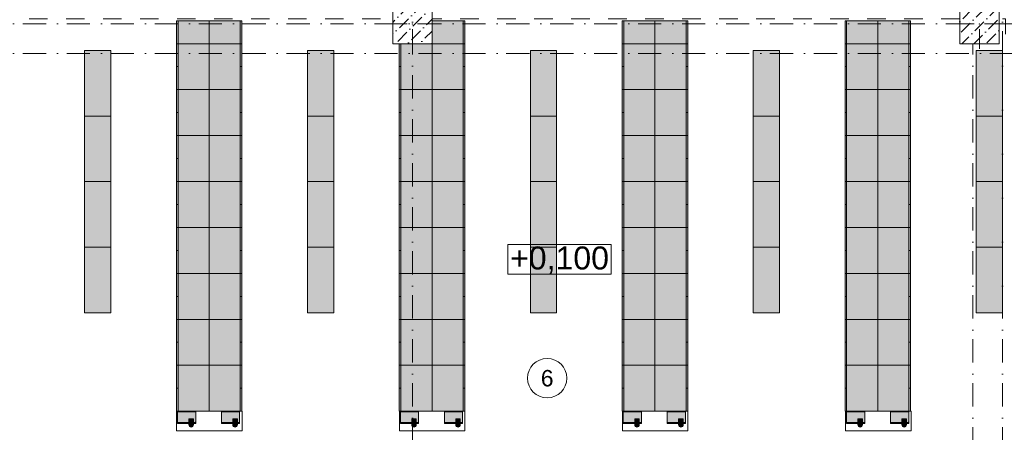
# Model space of a CAD drawing. Header units: millimetres. Extents: x -59761 to 112741, y -57975 to 46221.
# Tile 288 of 421: x 30010 to 45030, y -24221 to -17935. Entities that reach past the tile are written whole.
import ezdxf

# ---------------------------------------------------------------- set-up
doc = ezdxf.new("R2010")
doc.units = ezdxf.units.MM
for name, pattern in [('Wipeout_Contour', [1000, 0, -1000]), ('Штриховая', [564.444447, 282.222223, -282.222223]), ('Штрихпунктирная', [670.277762, 352.777767, -176.388884, 0, -141.111112])]:
    doc.linetypes.add(name, pattern=pattern)
for name, color, linetype in [('Интерьер - Мебель', 7, 'Continuous'), ('Конструктив - Колонны', 7, 'Continuous'), ('Размеры_Отметки кладочный', 7, 'Continuous'), ('Шкафы_Скрытые', 7, 'Continuous'), ('Элемент Модели - Зона', 7, 'Continuous'), ('Элемент Модели - Оси', 2, 'Continuous')]:
    doc.layers.add(name, color=color, linetype=linetype)
doc.styles.add('СГЕНЕРИР_СТИЛЬ_1', font='arial.ttf')
doc.styles.add('СГЕНЕРИР_СТИЛЬ_19', font='arial.ttf')
pattern_1 = [(45, (-45000, -54000), (-183.84776, 183.84776), [195, -65, 0, -65]), (45, (-44977.02, -53793.17), (-183.84776, 183.84776), [195, -65, 0, -65])]

msp = doc.modelspace()

# ---------------------------------------------------------------- hatches: boundary and pattern name
at = {"layer": 'Интерьер - Мебель', "linetype": 'Continuous', "lineweight": 0}
for points in [[(32399.98, -18300), (32899.98, -18300), (32899.98, -17950), (32399.98, -17950)], [(33399.98, -18300), (33399.98, -17950), (32899.98, -17950), (32899.98, -18300)], [(39200.06, -18300), (39700.06, -18300), (39700.06, -17950), (39200.06, -17950)], [(40200.06, -18300), (40200.06, -17950), (39700.06, -17950), (39700.06, -18300)], [(42600.06, -18300), (43100.06, -18300), (43100.06, -17950), (42600.06, -17950)], [(43600.06, -18300), (43600.06, -17950), (43100.06, -17950), (43100.06, -18300)], [(32399.98, -18300), (32399.98, -19000), (32899.98, -19000), (32899.98, -18300)], [(33399.98, -18300), (32899.98, -18300), (32899.98, -19000), (33399.98, -19000)], [(39200.06, -18300), (39200.06, -19000), (39700.06, -19000), (39700.06, -18300)], [(40200.06, -18300), (39700.06, -18300), (39700.06, -19000), (40200.06, -19000)], [(42600.06, -18300), (42600.06, -19000), (43100.06, -19000), (43100.06, -18300)], [(43600.06, -18300), (43100.06, -18300), (43100.06, -19000), (43600.06, -19000)], [(31399.98, -18402.38), (30999.98, -18402.38), (30999.98, -19402.38), (31399.98, -19402.38)], [(34799.98, -18402.38), (34399.98, -18402.38), (34399.98, -19402.38), (34799.98, -19402.38)], [(38200.06, -18402.38), (37800.06, -18402.38), (37800.06, -19402.38), (38200.06, -19402.38)], [(41600.06, -18402.38), (41200.06, -18402.38), (41200.06, -19402.38), (41600.06, -19402.38)], [(45000.06, -18402.38), (44600.06, -18402.38), (44600.06, -19402.38), (45000.06, -19402.38)], [(32399.98, -19000), (32399.98, -19700), (32899.98, -19700), (32899.98, -19000)], [(33399.98, -19000), (32899.98, -19000), (32899.98, -19700), (33399.98, -19700)], [(35800.06, -19000), (35800.06, -19700), (36300.06, -19700), (36300.06, -19000)], [(36800.06, -19000), (36300.06, -19000), (36300.06, -19700), (36800.06, -19700)], [(39200.06, -19000), (39200.06, -19700), (39700.06, -19700), (39700.06, -19000)], [(40200.06, -19000), (39700.06, -19000), (39700.06, -19700), (40200.06, -19700)], [(42600.06, -19000), (42600.06, -19700), (43100.06, -19700), (43100.06, -19000)], [(43600.06, -19000), (43100.06, -19000), (43100.06, -19700), (43600.06, -19700)], [(31399.98, -19402.38), (30999.98, -19402.38), (30999.98, -20402.38), (31399.98, -20402.38)], [(34799.98, -19402.38), (34399.98, -19402.38), (34399.98, -20402.38), (34799.98, -20402.38)], [(38200.06, -19402.38), (37800.06, -19402.38), (37800.06, -20402.38), (38200.06, -20402.38)], [(41600.06, -19402.38), (41200.06, -19402.38), (41200.06, -20402.38), (41600.06, -20402.38)], [(45000.06, -19402.38), (44600.06, -19402.38), (44600.06, -20402.38), (45000.06, -20402.38)], [(32399.98, -19700), (32399.98, -20400), (32899.98, -20400), (32899.98, -19700)], [(33399.98, -19700), (32899.98, -19700), (32899.98, -20400), (33399.98, -20400)], [(35800.06, -19700), (35800.06, -20400), (36300.06, -20400), (36300.06, -19700)], [(36800.06, -19700), (36300.06, -19700), (36300.06, -20400), (36800.06, -20400)], [(39200.06, -19700), (39200.06, -20400), (39700.06, -20400), (39700.06, -19700)], [(40200.06, -19700), (39700.06, -19700), (39700.06, -20400), (40200.06, -20400)], [(42600.06, -19700), (42600.06, -20400), (43100.06, -20400), (43100.06, -19700)], [(43600.06, -19700), (43100.06, -19700), (43100.06, -20400), (43600.06, -20400)], [(31399.98, -20402.38), (30999.98, -20402.38), (30999.98, -21402.38), (31399.98, -21402.38)], [(32399.98, -20400), (32399.98, -21100), (32899.98, -21100), (32899.98, -20400)], [(33399.98, -20400), (32899.98, -20400), (32899.98, -21100), (33399.98, -21100)], [(34799.98, -20402.38), (34399.98, -20402.38), (34399.98, -21402.38), (34799.98, -21402.38)], [(35800.06, -20400), (35800.06, -21100), (36300.06, -21100), (36300.06, -20400)], [(36800.06, -20400), (36300.06, -20400), (36300.06, -21100), (36800.06, -21100)], [(38200.06, -20402.38), (37800.06, -20402.38), (37800.06, -21402.38), (38200.06, -21402.38)], [(39200.06, -20400), (39200.06, -21100), (39700.06, -21100), (39700.06, -20400)], [(40200.06, -20400), (39700.06, -20400), (39700.06, -21100), (40200.06, -21100)], [(41600.06, -20402.38), (41200.06, -20402.38), (41200.06, -21402.38), (41600.06, -21402.38)], [(42600.06, -20400), (42600.06, -21100), (43100.06, -21100), (43100.06, -20400)], [(43600.06, -20400), (43100.06, -20400), (43100.06, -21100), (43600.06, -21100)], [(45000.06, -20402.38), (44600.06, -20402.38), (44600.06, -21402.38), (45000.06, -21402.38)], [(32399.98, -21100), (32399.98, -21800), (32899.98, -21800), (32899.98, -21100)], [(33399.98, -21100), (32899.98, -21100), (32899.98, -21800), (33399.98, -21800)], [(35800.06, -21100), (35800.06, -21800), (36300.06, -21800), (36300.06, -21100)], [(36800.06, -21100), (36300.06, -21100), (36300.06, -21800), (36800.06, -21800)], [(39200.06, -21100), (39200.06, -21800), (39700.06, -21800), (39700.06, -21100)], [(40200.06, -21100), (39700.06, -21100), (39700.06, -21800), (40200.06, -21800)], [(42600.06, -21100), (42600.06, -21800), (43100.06, -21800), (43100.06, -21100)], [(43600.06, -21100), (43100.06, -21100), (43100.06, -21800), (43600.06, -21800)], [(31399.98, -21402.38), (30999.98, -21402.38), (30999.98, -22402.38), (31399.98, -22402.38)], [(34799.98, -21402.38), (34399.98, -21402.38), (34399.98, -22402.38), (34799.98, -22402.38)], [(38200.06, -21402.38), (37800.06, -21402.38), (37800.06, -22402.38), (38200.06, -22402.38)], [(41600.06, -21402.38), (41200.06, -21402.38), (41200.06, -22402.38), (41600.06, -22402.38)], [(45000.06, -21402.38), (44600.06, -21402.38), (44600.06, -22402.38), (45000.06, -22402.38)], [(32399.98, -21800), (32399.98, -22500), (32899.98, -22500), (32899.98, -21800)], [(33399.98, -21800), (32899.98, -21800), (32899.98, -22500), (33399.98, -22500)], [(35800.06, -21800), (35800.06, -22500), (36300.06, -22500), (36300.06, -21800)], [(36800.06, -21800), (36300.06, -21800), (36300.06, -22500), (36800.06, -22500)], [(39200.06, -21800), (39200.06, -22500), (39700.06, -22500), (39700.06, -21800)], [(40200.06, -21800), (39700.06, -21800), (39700.06, -22500), (40200.06, -22500)], [(42600.06, -21800), (42600.06, -22500), (43100.06, -22500), (43100.06, -21800)], [(43600.06, -21800), (43100.06, -21800), (43100.06, -22500), (43600.06, -22500)], [(32399.98, -22500), (32399.98, -23200), (32899.98, -23200), (32899.98, -22500)], [(33399.98, -22500), (32899.98, -22500), (32899.98, -23200), (33399.98, -23200)], [(35800.06, -22500), (35800.06, -23200), (36300.06, -23200), (36300.06, -22500)], [(36800.06, -22500), (36300.06, -22500), (36300.06, -23200), (36800.06, -23200)], [(39200.06, -22500), (39200.06, -23200), (39700.06, -23200), (39700.06, -22500)], [(40200.06, -22500), (39700.06, -22500), (39700.06, -23200), (40200.06, -23200)], [(42600.06, -22500), (42600.06, -23200), (43100.06, -23200), (43100.06, -22500)], [(43600.06, -22500), (43100.06, -22500), (43100.06, -23200), (43600.06, -23200)], [(32399.98, -23200), (32399.98, -23900), (32899.98, -23900), (32899.98, -23200)], [(33399.98, -23200), (32899.98, -23200), (32899.98, -23900), (33399.98, -23900)], [(35800.06, -23200), (35800.06, -23900), (36300.06, -23900), (36300.06, -23200)], [(36800.06, -23200), (36300.06, -23200), (36300.06, -23900), (36800.06, -23900)], [(39200.06, -23200), (39200.06, -23900), (39700.06, -23900), (39700.06, -23200)], [(40200.06, -23200), (39700.06, -23200), (39700.06, -23900), (40200.06, -23900)], [(42600.06, -23200), (42600.06, -23900), (43100.06, -23900), (43100.06, -23200)], [(43600.06, -23200), (43100.06, -23200), (43100.06, -23900), (43600.06, -23900)], [(32688.82, -23908.53), (32422.07, -23908.53, 0.41421356), (32416.44, -23914.16), (32416.44, -24082.91, 0.41421356), (32422.07, -24088.53), (32688.82, -24088.53, 0.41421356), (32694.44, -24082.91), (32694.44, -23914.16, 0.41421356)], [(32590.19, -24015.91), (32590.19, -24105.91, 1), (32659.69, -24105.91), (32659.69, -24015.91)], [(33359.69, -23908.53), (33092.94, -23908.53, 0.41421356), (33087.32, -23914.16), (33087.32, -24082.91, 0.41421356), (33092.94, -24088.53), (33359.69, -24088.53, 0.41421356), (33365.32, -24082.91), (33365.32, -23914.16, 0.41421356)], [(33261.07, -24015.91), (33261.07, -24105.91, 1), (33330.57, -24105.91), (33330.57, -24015.91)], [(36089.36, -23908.53), (35822.61, -23908.53, 0.41421356), (35816.98, -23914.16), (35816.98, -24082.91, 0.41421356), (35822.61, -24088.53), (36089.36, -24088.53, 0.41421356), (36094.98, -24082.91), (36094.98, -23914.16, 0.41421356)], [(35990.73, -24015.91), (35990.73, -24105.91, 1), (36060.23, -24105.91), (36060.23, -24015.91)], [(36760.23, -23908.53), (36493.48, -23908.53, 0.41421356), (36487.86, -23914.16), (36487.86, -24082.91, 0.41421356), (36493.48, -24088.53), (36760.23, -24088.53, 0.41421356), (36765.86, -24082.91), (36765.86, -23914.16, 0.41421356)], [(36661.61, -24015.91), (36661.61, -24105.91, 1), (36731.11, -24105.91), (36731.11, -24015.91)], [(39489.9, -23908.53), (39223.15, -23908.53, 0.41421356), (39217.52, -23914.16), (39217.52, -24082.91, 0.41421356), (39223.15, -24088.53), (39489.9, -24088.53, 0.41421356), (39495.52, -24082.91), (39495.52, -23914.16, 0.41421356)], [(39391.27, -24015.91), (39391.27, -24105.91, 1), (39460.77, -24105.91), (39460.77, -24015.91)], [(40160.78, -23908.53), (39894.03, -23908.53, 0.41421356), (39888.4, -23914.16), (39888.4, -24082.91, 0.41421356), (39894.03, -24088.53), (40160.78, -24088.53, 0.41421356), (40166.4, -24082.91), (40166.4, -23914.16, 0.41421356)], [(40062.15, -24015.91), (40062.15, -24105.91, 1), (40131.65, -24105.91), (40131.65, -24015.91)], [(42894.73, -23908.53), (42627.98, -23908.53, 0.41421356), (42622.36, -23914.16), (42622.36, -24082.91, 0.41421356), (42627.98, -24088.53), (42894.73, -24088.53, 0.41421356), (42900.36, -24082.91), (42900.36, -23914.16, 0.41421356)], [(42796.11, -24015.91), (42796.11, -24105.91, 1), (42865.61, -24105.91), (42865.61, -24015.91)], [(43565.61, -23908.53), (43298.86, -23908.53, 0.41421356), (43293.24, -23914.16), (43293.24, -24082.91, 0.41421356), (43298.86, -24088.53), (43565.61, -24088.53, 0.41421356), (43571.24, -24082.91), (43571.24, -23914.16, 0.41421356)], [(43466.99, -24015.91), (43466.99, -24105.91, 1), (43536.49, -24105.91), (43536.49, -24015.91)]]:
    msp.add_hatch(color=255, dxfattribs=at).paths.add_polyline_path(points)
at = {"layer": 'Шкафы_Скрытые', "linetype": 'Continuous', "lineweight": 0}
for points in [[(32399.98, -18300), (32899.98, -18300), (32899.98, -17950), (32399.98, -17950)], [(33399.98, -18300), (33399.98, -17950), (32899.98, -17950), (32899.98, -18300)], [(39200.06, -18300), (39700.06, -18300), (39700.06, -17950), (39200.06, -17950)], [(40200.06, -18300), (40200.06, -17950), (39700.06, -17950), (39700.06, -18300)], [(42600.06, -18300), (43100.06, -18300), (43100.06, -17950), (42600.06, -17950)], [(43600.06, -18300), (43600.06, -17950), (43100.06, -17950), (43100.06, -18300)]]:
    msp.add_hatch(color=255, dxfattribs=at).paths.add_polyline_path(points)

# ---------------------------------------------------------------- linework, layer by layer
at = {"layer": 'Интерьер - Мебель', "color": 7, "linetype": 'Continuous', "lineweight": 15}
for p, q in [((32424.98, -18300), (32424.98, -17950)), ((33374.98, -18300), (33374.98, -17950)), ((36775.06, -18300), (36775.06, -17950)), ((39225.06, -18300), (39225.06, -17950)), ((40175.06, -18300), (40175.06, -17950)), ((42625.06, -18300), (42625.06, -17950)), ((43575.06, -18300), (43575.06, -17950)), ((32399.98, -18300), (32424.98, -18300)), ((32399.98, -18300), (32424.98, -18300)), ((32424.98, -18300), (32424.98, -19000)), ((33374.98, -18300), (33374.98, -19000)), ((33399.98, -18300), (33374.98, -18300)), ((33399.98, -18300), (33374.98, -18300)), ((36775.06, -18300), (36775.06, -19000)), ((36800.06, -18300), (36775.06, -18300)), ((36800.06, -18300), (36775.06, -18300)), ((39200.06, -18300), (39225.06, -18300)), ((39200.06, -18300), (39225.06, -18300)), ((39225.06, -18300), (39225.06, -19000)), ((40175.06, -18300), (40175.06, -19000)), ((40200.06, -18300), (40175.06, -18300)), ((40200.06, -18300), (40175.06, -18300)), ((42600.06, -18300), (42625.06, -18300)), ((42600.06, -18300), (42625.06, -18300)), ((42625.06, -18300), (42625.06, -19000)), ((43600.06, -18300), (43575.06, -18300)), ((43575.06, -18300), (43575.06, -19000)), ((43600.06, -18300), (43575.06, -18300)), ((32399.98, -18650), (32424.98, -18650)), ((33399.98, -18650), (33374.98, -18650)), ((35800.06, -18650), (35825.06, -18650)), ((36800.06, -18650), (36775.06, -18650)), ((39200.06, -18650), (39225.06, -18650)), ((40200.06, -18650), (40175.06, -18650)), ((42600.06, -18650), (42625.06, -18650)), ((43600.06, -18650), (43575.06, -18650)), ((32399.98, -19000), (32424.98, -19000)), ((32424.98, -19000), (32424.98, -19700)), ((33374.98, -19000), (33374.98, -19700)), ((33399.98, -19000), (33374.98, -19000)), ((35800.06, -19000), (35825.06, -19000)), ((35825.06, -19000), (35825.06, -19700)), ((36775.06, -19000), (36775.06, -19700)), ((36800.06, -19000), (36775.06, -19000)), ((39200.06, -19000), (39225.06, -19000)), ((39225.06, -19000), (39225.06, -19700)), ((40175.06, -19000), (40175.06, -19700)), ((40200.06, -19000), (40175.06, -19000)), ((42600.06, -19000), (42625.06, -19000)), ((42625.06, -19000), (42625.06, -19700)), ((43575.06, -19000), (43575.06, -19700)), ((43600.06, -19000), (43575.06, -19000)), ((32399.98, -19350), (32424.98, -19350)), ((33399.98, -19350), (33374.98, -19350)), ((35800.06, -19350), (35825.06, -19350)), ((36800.06, -19350), (36775.06, -19350)), ((39200.06, -19350), (39225.06, -19350)), ((40200.06, -19350), (40175.06, -19350)), ((42600.06, -19350), (42625.06, -19350)), ((43600.06, -19350), (43575.06, -19350)), ((32399.98, -19700), (32424.98, -19700)), ((32424.98, -19700), (32424.98, -20400)), ((33374.98, -19700), (33374.98, -20400)), ((33399.98, -19700), (33374.98, -19700)), ((35800.06, -19700), (35825.06, -19700)), ((35825.06, -19700), (35825.06, -20400)), ((36775.06, -19700), (36775.06, -20400)), ((36800.06, -19700), (36775.06, -19700)), ((39200.06, -19700), (39225.06, -19700)), ((39225.06, -19700), (39225.06, -20400)), ((40175.06, -19700), (40175.06, -20400)), ((40200.06, -19700), (40175.06, -19700)), ((42600.06, -19700), (42625.06, -19700)), ((42625.06, -19700), (42625.06, -20400)), ((43575.06, -19700), (43575.06, -20400)), ((43600.06, -19700), (43575.06, -19700)), ((32399.98, -20050), (32424.98, -20050)), ((33399.98, -20050), (33374.98, -20050)), ((35800.06, -20050), (35825.06, -20050)), ((36800.06, -20050), (36775.06, -20050)), ((39200.06, -20050), (39225.06, -20050)), ((40200.06, -20050), (40175.06, -20050)), ((42600.06, -20050), (42625.06, -20050)), ((43600.06, -20050), (43575.06, -20050)), ((32399.98, -20400), (32424.98, -20400)), ((32424.98, -20400), (32424.98, -21100)), ((33374.98, -20400), (33374.98, -21100)), ((33399.98, -20400), (33374.98, -20400)), ((35800.06, -20400), (35825.06, -20400)), ((35825.06, -20400), (35825.06, -21100)), ((36775.06, -20400), (36775.06, -21100)), ((36800.06, -20400), (36775.06, -20400)), ((39200.06, -20400), (39225.06, -20400)), ((39225.06, -20400), (39225.06, -21100)), ((40175.06, -20400), (40175.06, -21100)), ((40200.06, -20400), (40175.06, -20400)), ((42600.06, -20400), (42625.06, -20400)), ((42625.06, -20400), (42625.06, -21100)), ((43575.06, -20400), (43575.06, -21100)), ((43600.06, -20400), (43575.06, -20400)), ((32399.98, -20750), (32424.98, -20750)), ((33399.98, -20750), (33374.98, -20750)), ((35800.06, -20750), (35825.06, -20750)), ((36800.06, -20750), (36775.06, -20750)), ((39200.06, -20750), (39225.06, -20750)), ((40200.06, -20750), (40175.06, -20750)), ((42600.06, -20750), (42625.06, -20750)), ((43600.06, -20750), (43575.06, -20750)), ((32399.98, -21100), (32424.98, -21100)), ((32424.98, -21100), (32424.98, -21800)), ((33374.98, -21100), (33374.98, -21800)), ((33399.98, -21100), (33374.98, -21100)), ((35800.06, -21100), (35825.06, -21100)), ((35825.06, -21100), (35825.06, -21800)), ((36775.06, -21100), (36775.06, -21800)), ((36800.06, -21100), (36775.06, -21100)), ((39200.06, -21100), (39225.06, -21100)), ((39225.06, -21100), (39225.06, -21800)), ((40175.06, -21100), (40175.06, -21800)), ((40200.06, -21100), (40175.06, -21100)), ((42600.06, -21100), (42625.06, -21100)), ((42625.06, -21100), (42625.06, -21800)), ((43575.06, -21100), (43575.06, -21800)), ((43600.06, -21100), (43575.06, -21100)), ((32399.98, -21450), (32424.98, -21450)), ((33399.98, -21450), (33374.98, -21450)), ((35800.06, -21450), (35825.06, -21450)), ((36800.06, -21450), (36775.06, -21450)), ((39200.06, -21450), (39225.06, -21450)), ((40200.06, -21450), (40175.06, -21450)), ((42600.06, -21450), (42625.06, -21450)), ((43600.06, -21450), (43575.06, -21450)), ((32399.98, -21800), (32424.98, -21800)), ((32424.98, -21800), (32424.98, -22500)), ((33374.98, -21800), (33374.98, -22500)), ((33399.98, -21800), (33374.98, -21800)), ((35800.06, -21800), (35825.06, -21800)), ((35825.06, -21800), (35825.06, -22500)), ((36775.06, -21800), (36775.06, -22500)), ((36800.06, -21800), (36775.06, -21800)), ((39200.06, -21800), (39225.06, -21800)), ((39225.06, -21800), (39225.06, -22500)), ((40175.06, -21800), (40175.06, -22500)), ((40200.06, -21800), (40175.06, -21800)), ((42600.06, -21800), (42625.06, -21800)), ((42625.06, -21800), (42625.06, -22500)), ((43575.06, -21800), (43575.06, -22500)), ((43600.06, -21800), (43575.06, -21800)), ((32399.98, -22150), (32424.98, -22150)), ((33399.98, -22150), (33374.98, -22150)), ((35800.06, -22150), (35825.06, -22150)), ((36800.06, -22150), (36775.06, -22150)), ((39200.06, -22150), (39225.06, -22150)), ((40200.06, -22150), (40175.06, -22150)), ((42600.06, -22150), (42625.06, -22150)), ((43600.06, -22150), (43575.06, -22150)), ((32399.98, -22500), (32424.98, -22500)), ((32424.98, -22500), (32424.98, -23200)), ((33374.98, -22500), (33374.98, -23200)), ((33399.98, -22500), (33374.98, -22500)), ((35800.06, -22500), (35825.06, -22500)), ((35825.06, -22500), (35825.06, -23200)), ((36775.06, -22500), (36775.06, -23200)), ((36800.06, -22500), (36775.06, -22500)), ((39200.06, -22500), (39225.06, -22500)), ((39225.06, -22500), (39225.06, -23200)), ((40175.06, -22500), (40175.06, -23200)), ((40200.06, -22500), (40175.06, -22500)), ((42600.06, -22500), (42625.06, -22500)), ((42625.06, -22500), (42625.06, -23200)), ((43575.06, -22500), (43575.06, -23200)), ((43600.06, -22500), (43575.06, -22500)), ((32399.98, -22850), (32424.98, -22850)), ((33399.98, -22850), (33374.98, -22850)), ((35800.06, -22850), (35825.06, -22850)), ((36800.06, -22850), (36775.06, -22850)), ((39200.06, -22850), (39225.06, -22850)), ((40200.06, -22850), (40175.06, -22850)), ((42600.06, -22850), (42625.06, -22850)), ((43600.06, -22850), (43575.06, -22850)), ((32399.98, -23200), (32424.98, -23200)), ((32424.98, -23200), (32424.98, -23900)), ((33374.98, -23200), (33374.98, -23900)), ((33399.98, -23200), (33374.98, -23200)), ((35800.06, -23200), (35825.06, -23200)), ((35825.06, -23200), (35825.06, -23900)), ((36775.06, -23200), (36775.06, -23900)), ((36800.06, -23200), (36775.06, -23200)), ((39200.06, -23200), (39225.06, -23200)), ((39225.06, -23200), (39225.06, -23900)), ((40175.06, -23200), (40175.06, -23900)), ((40200.06, -23200), (40175.06, -23200)), ((42600.06, -23200), (42625.06, -23200)), ((42625.06, -23200), (42625.06, -23900)), ((43575.06, -23200), (43575.06, -23900)), ((43600.06, -23200), (43575.06, -23200)), ((32399.98, -23550), (32424.98, -23550)), ((33399.98, -23550), (33374.98, -23550)), ((35800.06, -23550), (35825.06, -23550)), ((36800.06, -23550), (36775.06, -23550)), ((39200.06, -23550), (39225.06, -23550)), ((40200.06, -23550), (40175.06, -23550)), ((42600.06, -23550), (42625.06, -23550)), ((43600.06, -23550), (43575.06, -23550)), ((32688.82, -24070.53), (32422.07, -24070.53)), ((33359.69, -24070.53), (33092.94, -24070.53)), ((36089.36, -24070.53), (35822.61, -24070.53)), ((36760.23, -24070.53), (36493.48, -24070.53)), ((39489.9, -24070.53), (39223.15, -24070.53)), ((40160.78, -24070.53), (39894.03, -24070.53)), ((42894.73, -24070.53), (42627.98, -24070.53)), ((43565.61, -24070.53), (43298.86, -24070.53))]:
    msp.add_line(p, q, dxfattribs=at)
at = {"layer": 'Интерьер - Мебель', "color": 7, "linetype": 'Continuous', "lineweight": 5}
for p, q in [((33402.11, -23900), (32402.11, -23900)), ((32402.11, -23900), (32402.11, -24200)), ((33402.11, -24200), (33402.11, -23900)), ((36802.66, -23900), (35802.66, -23900)), ((35802.66, -23900), (35802.66, -24200)), ((36802.66, -24200), (36802.66, -23900)), ((40203.2, -23900), (39203.2, -23900)), ((39203.2, -23900), (39203.2, -24200)), ((40203.2, -24200), (40203.2, -23900)), ((43608.03, -23900), (42608.03, -23900)), ((42608.03, -23900), (42608.03, -24200)), ((43608.03, -24200), (43608.03, -23900)), ((32402.11, -24200), (33402.11, -24200)), ((35802.66, -24200), (36802.66, -24200)), ((39203.2, -24200), (40203.2, -24200)), ((42608.03, -24200), (43608.03, -24200))]:
    msp.add_line(p, q, dxfattribs=at)
at = {"layer": 'Интерьер - Мебель', "color": 7, "linetype": 'Continuous', "lineweight": 15, "flags": 128}
for points in [[(32399.98, -18300), (32399.98, -17950), (32899.98, -17950), (32899.98, -18300)], [(33399.98, -18300), (33399.98, -17950), (32899.98, -17950), (32899.98, -18300)], [(39200.06, -18300), (39200.06, -17950), (39700.06, -17950), (39700.06, -18300)], [(40200.06, -18300), (40200.06, -17950), (39700.06, -17950), (39700.06, -18300)], [(42600.06, -18300), (42600.06, -17950), (43100.06, -17950), (43100.06, -18300)], [(43600.06, -18300), (43600.06, -17950), (43100.06, -17950), (43100.06, -18300)], [(32399.98, -18300), (32399.98, -19000), (32899.98, -19000), (32899.98, -18300)], [(33399.98, -18300), (33399.98, -19000), (32899.98, -19000), (32899.98, -18300)], [(39200.06, -18300), (39200.06, -19000), (39700.06, -19000), (39700.06, -18300)], [(40200.06, -18300), (40200.06, -19000), (39700.06, -19000), (39700.06, -18300)], [(42600.06, -18300), (42600.06, -19000), (43100.06, -19000), (43100.06, -18300)], [(43600.06, -18300), (43600.06, -19000), (43100.06, -19000), (43100.06, -18300)], [(31399.98, -18402.38), (31399.98, -19402.38), (30999.98, -19402.38), (30999.98, -18402.38)], [(34799.98, -18402.38), (34799.98, -19402.38), (34399.98, -19402.38), (34399.98, -18402.38)], [(38200.06, -18402.38), (38200.06, -19402.38), (37800.06, -19402.38), (37800.06, -18402.38)], [(41600.06, -18402.38), (41600.06, -19402.38), (41200.06, -19402.38), (41200.06, -18402.38)], [(45000.06, -18402.38), (45000.06, -19402.38), (44600.06, -19402.38), (44600.06, -18402.38)], [(32399.98, -19000), (32399.98, -19700), (32899.98, -19700), (32899.98, -19000)], [(33399.98, -19000), (33399.98, -19700), (32899.98, -19700), (32899.98, -19000)], [(35800.06, -19000), (35800.06, -19700), (36300.06, -19700), (36300.06, -19000)], [(36800.06, -19000), (36800.06, -19700), (36300.06, -19700), (36300.06, -19000)], [(39200.06, -19000), (39200.06, -19700), (39700.06, -19700), (39700.06, -19000)], [(40200.06, -19000), (40200.06, -19700), (39700.06, -19700), (39700.06, -19000)], [(42600.06, -19000), (42600.06, -19700), (43100.06, -19700), (43100.06, -19000)], [(43600.06, -19000), (43600.06, -19700), (43100.06, -19700), (43100.06, -19000)], [(31399.98, -19402.38), (31399.98, -20402.38), (30999.98, -20402.38), (30999.98, -19402.38)], [(34799.98, -19402.38), (34799.98, -20402.38), (34399.98, -20402.38), (34399.98, -19402.38)], [(38200.06, -19402.38), (38200.06, -20402.38), (37800.06, -20402.38), (37800.06, -19402.38)], [(41600.06, -19402.38), (41600.06, -20402.38), (41200.06, -20402.38), (41200.06, -19402.38)], [(45000.06, -19402.38), (45000.06, -20402.38), (44600.06, -20402.38), (44600.06, -19402.38)], [(32399.98, -19700), (32399.98, -20400), (32899.98, -20400), (32899.98, -19700)], [(33399.98, -19700), (33399.98, -20400), (32899.98, -20400), (32899.98, -19700)], [(35800.06, -19700), (35800.06, -20400), (36300.06, -20400), (36300.06, -19700)], [(36800.06, -19700), (36800.06, -20400), (36300.06, -20400), (36300.06, -19700)], [(39200.06, -19700), (39200.06, -20400), (39700.06, -20400), (39700.06, -19700)], [(40200.06, -19700), (40200.06, -20400), (39700.06, -20400), (39700.06, -19700)], [(42600.06, -19700), (42600.06, -20400), (43100.06, -20400), (43100.06, -19700)], [(43600.06, -19700), (43600.06, -20400), (43100.06, -20400), (43100.06, -19700)], [(31399.98, -20402.38), (31399.98, -21402.38), (30999.98, -21402.38), (30999.98, -20402.38)], [(32399.98, -20400), (32399.98, -21100), (32899.98, -21100), (32899.98, -20400)], [(33399.98, -20400), (33399.98, -21100), (32899.98, -21100), (32899.98, -20400)], [(34799.98, -20402.38), (34799.98, -21402.38), (34399.98, -21402.38), (34399.98, -20402.38)], [(35800.06, -20400), (35800.06, -21100), (36300.06, -21100), (36300.06, -20400)], [(36800.06, -20400), (36800.06, -21100), (36300.06, -21100), (36300.06, -20400)], [(38200.06, -20402.38), (38200.06, -21402.38), (37800.06, -21402.38), (37800.06, -20402.38)], [(39200.06, -20400), (39200.06, -21100), (39700.06, -21100), (39700.06, -20400)], [(40200.06, -20400), (40200.06, -21100), (39700.06, -21100), (39700.06, -20400)], [(41600.06, -20402.38), (41600.06, -21402.38), (41200.06, -21402.38), (41200.06, -20402.38)], [(42600.06, -20400), (42600.06, -21100), (43100.06, -21100), (43100.06, -20400)], [(43600.06, -20400), (43600.06, -21100), (43100.06, -21100), (43100.06, -20400)], [(45000.06, -20402.38), (45000.06, -21402.38), (44600.06, -21402.38), (44600.06, -20402.38)], [(32399.98, -21100), (32399.98, -21800), (32899.98, -21800), (32899.98, -21100)], [(33399.98, -21100), (33399.98, -21800), (32899.98, -21800), (32899.98, -21100)], [(35800.06, -21100), (35800.06, -21800), (36300.06, -21800), (36300.06, -21100)], [(36800.06, -21100), (36800.06, -21800), (36300.06, -21800), (36300.06, -21100)], [(39200.06, -21100), (39200.06, -21800), (39700.06, -21800), (39700.06, -21100)], [(40200.06, -21100), (40200.06, -21800), (39700.06, -21800), (39700.06, -21100)], [(42600.06, -21100), (42600.06, -21800), (43100.06, -21800), (43100.06, -21100)], [(43600.06, -21100), (43600.06, -21800), (43100.06, -21800), (43100.06, -21100)], [(31399.98, -21402.38), (31399.98, -22402.38), (30999.98, -22402.38), (30999.98, -21402.38)], [(34799.98, -21402.38), (34799.98, -22402.38), (34399.98, -22402.38), (34399.98, -21402.38)], [(38200.06, -21402.38), (38200.06, -22402.38), (37800.06, -22402.38), (37800.06, -21402.38)], [(41600.06, -21402.38), (41600.06, -22402.38), (41200.06, -22402.38), (41200.06, -21402.38)], [(45000.06, -21402.38), (45000.06, -22402.38), (44600.06, -22402.38), (44600.06, -21402.38)], [(32399.98, -21800), (32399.98, -22500), (32899.98, -22500), (32899.98, -21800)], [(33399.98, -21800), (33399.98, -22500), (32899.98, -22500), (32899.98, -21800)], [(35800.06, -21800), (35800.06, -22500), (36300.06, -22500), (36300.06, -21800)], [(36800.06, -21800), (36800.06, -22500), (36300.06, -22500), (36300.06, -21800)], [(39200.06, -21800), (39200.06, -22500), (39700.06, -22500), (39700.06, -21800)], [(40200.06, -21800), (40200.06, -22500), (39700.06, -22500), (39700.06, -21800)], [(42600.06, -21800), (42600.06, -22500), (43100.06, -22500), (43100.06, -21800)], [(43600.06, -21800), (43600.06, -22500), (43100.06, -22500), (43100.06, -21800)], [(32399.98, -22500), (32399.98, -23200), (32899.98, -23200), (32899.98, -22500)], [(33399.98, -22500), (33399.98, -23200), (32899.98, -23200), (32899.98, -22500)], [(35800.06, -22500), (35800.06, -23200), (36300.06, -23200), (36300.06, -22500)], [(36800.06, -22500), (36800.06, -23200), (36300.06, -23200), (36300.06, -22500)], [(39200.06, -22500), (39200.06, -23200), (39700.06, -23200), (39700.06, -22500)], [(40200.06, -22500), (40200.06, -23200), (39700.06, -23200), (39700.06, -22500)], [(42600.06, -22500), (42600.06, -23200), (43100.06, -23200), (43100.06, -22500)], [(43600.06, -22500), (43600.06, -23200), (43100.06, -23200), (43100.06, -22500)], [(32399.98, -23200), (32399.98, -23900), (32899.98, -23900), (32899.98, -23200)], [(33399.98, -23200), (33399.98, -23900), (32899.98, -23900), (32899.98, -23200)], [(35800.06, -23200), (35800.06, -23900), (36300.06, -23900), (36300.06, -23200)], [(36800.06, -23200), (36800.06, -23900), (36300.06, -23900), (36300.06, -23200)], [(39200.06, -23200), (39200.06, -23900), (39700.06, -23900), (39700.06, -23200)], [(40200.06, -23200), (40200.06, -23900), (39700.06, -23900), (39700.06, -23200)], [(42600.06, -23200), (42600.06, -23900), (43100.06, -23900), (43100.06, -23200)], [(43600.06, -23200), (43600.06, -23900), (43100.06, -23900), (43100.06, -23200)]]:
    msp.add_lwpolyline(points, close=True, dxfattribs=at)
for points in [[(32688.82, -23908.53, -0.41421356), (32694.44, -23914.16), (32694.44, -24082.91, -0.41421356), (32688.82, -24088.53), (32422.07, -24088.53, -0.41421356), (32416.44, -24082.91), (32416.44, -23914.16, -0.41421356), (32422.07, -23908.53)], [(32590.19, -24015.91), (32590.19, -24105.91, 1), (32659.69, -24105.91), (32659.69, -24015.91)], [(33359.69, -23908.53, -0.41421356), (33365.32, -23914.16), (33365.32, -24082.91, -0.41421356), (33359.69, -24088.53), (33092.94, -24088.53, -0.41421356), (33087.32, -24082.91), (33087.32, -23914.16, -0.41421356), (33092.94, -23908.53)], [(33261.07, -24015.91), (33261.07, -24105.91, 1), (33330.57, -24105.91), (33330.57, -24015.91)], [(36089.36, -23908.53, -0.41421356), (36094.98, -23914.16), (36094.98, -24082.91, -0.41421356), (36089.36, -24088.53), (35822.61, -24088.53, -0.41421356), (35816.98, -24082.91), (35816.98, -23914.16, -0.41421356), (35822.61, -23908.53)], [(35990.73, -24015.91), (35990.73, -24105.91, 1), (36060.23, -24105.91), (36060.23, -24015.91)], [(36760.23, -23908.53, -0.41421356), (36765.86, -23914.16), (36765.86, -24082.91, -0.41421356), (36760.23, -24088.53), (36493.48, -24088.53, -0.41421356), (36487.86, -24082.91), (36487.86, -23914.16, -0.41421356), (36493.48, -23908.53)], [(36661.61, -24015.91), (36661.61, -24105.91, 1), (36731.11, -24105.91), (36731.11, -24015.91)], [(39489.9, -23908.53, -0.41421356), (39495.52, -23914.16), (39495.52, -24082.91, -0.41421356), (39489.9, -24088.53), (39223.15, -24088.53, -0.41421356), (39217.52, -24082.91), (39217.52, -23914.16, -0.41421356), (39223.15, -23908.53)], [(39391.27, -24015.91), (39391.27, -24105.91, 1), (39460.77, -24105.91), (39460.77, -24015.91)], [(40160.78, -23908.53, -0.41421356), (40166.4, -23914.16), (40166.4, -24082.91, -0.41421356), (40160.78, -24088.53), (39894.03, -24088.53, -0.41421356), (39888.4, -24082.91), (39888.4, -23914.16, -0.41421356), (39894.03, -23908.53)], [(40062.15, -24015.91), (40062.15, -24105.91, 1), (40131.65, -24105.91), (40131.65, -24015.91)], [(42894.73, -23908.53, -0.41421356), (42900.36, -23914.16), (42900.36, -24082.91, -0.41421356), (42894.73, -24088.53), (42627.98, -24088.53, -0.41421356), (42622.36, -24082.91), (42622.36, -23914.16, -0.41421356), (42627.98, -23908.53)], [(42796.11, -24015.91), (42796.11, -24105.91, 1), (42865.61, -24105.91), (42865.61, -24015.91)], [(43565.61, -23908.53, -0.41421356), (43571.24, -23914.16), (43571.24, -24082.91, -0.41421356), (43565.61, -24088.53), (43298.86, -24088.53, -0.41421356), (43293.24, -24082.91), (43293.24, -23914.16, -0.41421356), (43298.86, -23908.53)], [(43466.99, -24015.91), (43466.99, -24105.91, 1), (43536.49, -24105.91), (43536.49, -24015.91)]]:
    msp.add_lwpolyline(points, format="xyb", close=True, dxfattribs=at)
at = {"layer": 'Интерьер - Мебель', "color": 7, "linetype": 'Continuous', "lineweight": 15}
for centre, start, end in [((32422.07, -24064.91), 180, 270), ((32688.82, -24064.91), 270, 0), ((33092.94, -24064.91), 180, 270), ((33359.69, -24064.91), 270, 0), ((35822.61, -24064.91), 180, 270), ((36089.36, -24064.91), 270, 0), ((36493.48, -24064.91), 180, 270), ((36760.23, -24064.91), 270, 0), ((39223.15, -24064.91), 180, 270), ((39489.9, -24064.91), 270, 0), ((39894.03, -24064.91), 180, 270), ((40160.78, -24064.91), 270, 0), ((42627.98, -24064.91), 180, 270), ((42894.73, -24064.91), 270, 0), ((43298.86, -24064.91), 180, 270), ((43565.61, -24064.91), 270, 0)]:
    msp.add_arc(centre, 5.62, start, end, dxfattribs=at)
at = {"layer": 'Размеры_Отметки кладочный', "color": 7, "linetype": 'Continuous', "lineweight": 15, "flags": 128}
msp.add_lwpolyline([(37455.68, -21360.1), (39034.08, -21360.1), (39034.08, -21810.1), (37455.68, -21810.1)], close=True, dxfattribs=at)
at = {"layer": 'Шкафы_Скрытые', "color": 7, "linetype": 'Continuous', "lineweight": 15}
for p, q in [((32424.98, -18300), (32424.98, -17950)), ((33374.98, -18300), (33374.98, -17950)), ((36775.06, -18300), (36775.06, -17950)), ((39225.06, -18300), (39225.06, -17950)), ((40175.06, -18300), (40175.06, -17950)), ((42625.06, -18300), (42625.06, -17950)), ((43575.06, -18300), (43575.06, -17950)), ((32399.98, -18300), (32424.98, -18300)), ((33399.98, -18300), (33374.98, -18300)), ((36800.06, -18300), (36775.06, -18300)), ((39200.06, -18300), (39225.06, -18300)), ((40200.06, -18300), (40175.06, -18300)), ((42600.06, -18300), (42625.06, -18300)), ((43600.06, -18300), (43575.06, -18300))]:
    msp.add_line(p, q, dxfattribs=at)
at = {"layer": 'Шкафы_Скрытые', "color": 7, "linetype": 'Continuous', "lineweight": 15, "flags": 128}
for points in [[(32399.98, -18300), (32399.98, -17950), (32899.98, -17950), (32899.98, -18300)], [(33399.98, -18300), (33399.98, -17950), (32899.98, -17950), (32899.98, -18300)], [(39200.06, -18300), (39200.06, -17950), (39700.06, -17950), (39700.06, -18300)], [(40200.06, -18300), (40200.06, -17950), (39700.06, -17950), (39700.06, -18300)], [(42600.06, -18300), (42600.06, -17950), (43100.06, -17950), (43100.06, -18300)], [(43600.06, -18300), (43600.06, -17950), (43100.06, -17950), (43100.06, -18300)]]:
    msp.add_lwpolyline(points, close=True, dxfattribs=at)
at = {"layer": 'Элемент Модели - Зона', "color": 253, "linetype": 'Штриховая', "lineweight": 15, "flags": 128}
msp.add_lwpolyline([(26700.06, -17920), (23044.74, -17920), (23044.74, -22991.54), (26700.06, -26646.87), (26700.06, -26350), (27300.06, -26350), (27300.06, -26950), (27320.06, -26950), (27320.06, -27030), (45050, -27030), (45050, -27050), (45650, -27050), (45650, -27030), (49380, -27030), (49380, -21950), (54080, -21950), (54080, -18300), (53700, -18300), (53700, -17920), (45650, -17920), (45650, -18300), (45050, -18300), (45050, -17920), (44950, -17920), (44950, -18300), (44350, -18300), (44350, -17920), (36300.06, -17920), (36300.06, -18300), (35700.06, -18300), (35700.06, -17920), (27300.06, -17920), (27300.06, -18300), (26700.06, -18300)], close=True, dxfattribs=at)
at = {"layer": 'Элемент Модели - Зона', "color": 7, "linetype": 'Continuous', "lineweight": 15, "flags": 128}
msp.add_lwpolyline([(38356.79, -23396.24, 1), (37756.79, -23396.24, 1)], format="xyb", close=True, dxfattribs=at)
at = {"layer": 'Элемент Модели - Оси', "color": 7, "linetype": 'Штрихпунктирная', "lineweight": 15}
for p, q in [((44550, 38200), (44550, -55975)), ((45000, 38200), (45000, -55975)), ((-57760.58, -18450), (110650, -18450))]:
    msp.add_line(p, q, dxfattribs=at)

# ---------------------------------------------------------------- texts
at = {"layer": 'Размеры_Отметки кладочный', "color": 7, "linetype": 'Continuous', "lineweight": 0, "insert": (38244.88, -21390.09), "char_height": 350, "attachment_point": 2, "style": 'СГЕНЕРИР_СТИЛЬ_19'}
msp.add_mtext('\\A1;{\\pqc;\\fArial|b0|i0|c0|p38;+0,100}', dxfattribs=at)
at = {"layer": 'Элемент Модели - Зона', "color": 7, "lineweight": 15, "insert": (38056.79, -23398.29), "char_height": 250, "attachment_point": 5, "style": 'СГЕНЕРИР_СТИЛЬ_1'}
msp.add_mtext('\\A1;{\\pqc;\\fArial|b0|i0|c204|p38;6}', dxfattribs=at)

# ---------------------------------------------------------------- next in the draw order: wipeouts: each hides what was drawn before it
at = {"color": 254, "linetype": 'Wipeout_Contour', "lineweight": 0, "ltscale": 10048820.35971298}
msp.add_wipeout([(35700.06, -18300), (36300.06, -18300), (36300.06, -17700), (35700.06, -17700)], dxfattribs=at).dxf.layer = 'Конструктив - Колонны'

# ---------------------------------------------------------------- next in the draw order: hatches: boundary and pattern name
at = {"layer": 'Интерьер - Мебель', "linetype": 'Continuous', "lineweight": 0}
for points in [[(36800.06, -18300), (36800.06, -17950), (36300.06, -17950), (36300.06, -18300)], [(35800.06, -18300), (35800.06, -19000), (36300.06, -19000), (36300.06, -18300)], [(36800.06, -18300), (36300.06, -18300), (36300.06, -19000), (36800.06, -19000)]]:
    msp.add_hatch(color=255, dxfattribs=at).paths.add_polyline_path(points)
at = {"layer": 'Конструктив - Колонны', "linetype": 'Continuous', "lineweight": 15}
h = msp.add_hatch(dxfattribs=at)
h.set_pattern_fill('БЕТОН_01_000D', style=0, pattern_type=2)
h.set_pattern_definition(pattern_1)
h.paths.add_polyline_path([(35700.06, -18300), (36300.06, -18300), (36300.06, -17700), (35700.06, -17700)])
at = {"layer": 'Шкафы_Скрытые', "linetype": 'Continuous', "lineweight": 0}
msp.add_hatch(color=255, dxfattribs=at).paths.add_polyline_path([(36800.06, -18300), (36800.06, -17950), (36300.06, -17950), (36300.06, -18300)])

# ---------------------------------------------------------------- next in the draw order: linework, layer by layer
at = {"layer": 'Интерьер - Мебель', "color": 7, "linetype": 'Continuous', "lineweight": 15}
for p, q in [((35800.06, -18300), (35825.06, -18300)), ((35825.06, -18300), (35825.06, -19000))]:
    msp.add_line(p, q, dxfattribs=at)
at = {"layer": 'Интерьер - Мебель', "color": 7, "linetype": 'Continuous', "lineweight": 15, "flags": 128}
for points in [[(36800.06, -18300), (36800.06, -17950), (36300.06, -17950), (36300.06, -18300)], [(35800.06, -18300), (35800.06, -19000), (36300.06, -19000), (36300.06, -18300)], [(36800.06, -18300), (36800.06, -19000), (36300.06, -19000), (36300.06, -18300)]]:
    msp.add_lwpolyline(points, close=True, dxfattribs=at)
at = {"layer": 'Конструктив - Колонны', "color": 7, "linetype": 'Continuous', "lineweight": 0}
for p, q in [((35920.06, -18000), (35620.06, -18000)), ((36080.06, -18000), (36380.06, -18000)), ((36000.06, -18080), (36000.06, -18380))]:
    msp.add_line(p, q, dxfattribs=at)
at = {"layer": 'Конструктив - Колонны', "color": 7, "linetype": 'Continuous', "lineweight": 15, "flags": 128}
msp.add_lwpolyline([(35700.06, -18300), (36300.06, -18300), (36300.06, -17700), (35700.06, -17700)], close=True, dxfattribs=at)
at = {"layer": 'Конструктив - Колонны', "color": 7, "linetype": 'Continuous', "lineweight": 0}
msp.add_point((36000.06, -18000), dxfattribs=at)
at = {"layer": 'Шкафы_Скрытые', "color": 7, "linetype": 'Continuous', "lineweight": 15, "flags": 128}
msp.add_lwpolyline([(36800.06, -18300), (36800.06, -17950), (36300.06, -17950), (36300.06, -18300)], close=True, dxfattribs=at)
at = {"layer": 'Элемент Модели - Оси', "color": 7, "linetype": 'Штрихпунктирная', "lineweight": 15}
for p, q in [((36000, 38200), (36000, -55975)), ((-57760.58, -18000), (110650, -18000))]:
    msp.add_line(p, q, dxfattribs=at)

# ---------------------------------------------------------------- next in the draw order: wipeouts: each hides what was drawn before it
at = {"color": 254, "linetype": 'Wipeout_Contour', "lineweight": 0, "ltscale": 10083165.91644553}
msp.add_wipeout([(44350, -18300), (44950, -18300), (44950, -17700), (44350, -17700)], dxfattribs=at).dxf.layer = 'Конструктив - Колонны'

# ---------------------------------------------------------------- next in the draw order: hatches: boundary and pattern name
at = {"layer": 'Конструктив - Колонны', "linetype": 'Continuous', "lineweight": 15}
h = msp.add_hatch(dxfattribs=at)
h.set_pattern_fill('БЕТОН_01_000D', style=0, pattern_type=2)
h.set_pattern_definition(pattern_1)
h.paths.add_polyline_path([(44350, -18300), (44950, -18300), (44950, -17700), (44350, -17700)])

# ---------------------------------------------------------------- next in the draw order: linework, layer by layer
at = {"layer": 'Конструктив - Колонны', "color": 7, "linetype": 'Continuous', "lineweight": 0}
for p, q in [((44570, -18000), (44270, -18000)), ((44730, -18000), (45030, -18000)), ((45270, -18000), (44970, -18000)), ((44650, -18080), (44650, -18380))]:
    msp.add_line(p, q, dxfattribs=at)
at = {"layer": 'Конструктив - Колонны', "color": 7, "linetype": 'Continuous', "lineweight": 15, "flags": 128}
msp.add_lwpolyline([(44350, -18300), (44950, -18300), (44950, -17700), (44350, -17700)], close=True, dxfattribs=at)
at = {"layer": 'Конструктив - Колонны', "color": 7, "linetype": 'Continuous', "lineweight": 0}
msp.add_point((44650, -18000), dxfattribs=at)

doc.saveas('drawing.dxf')
